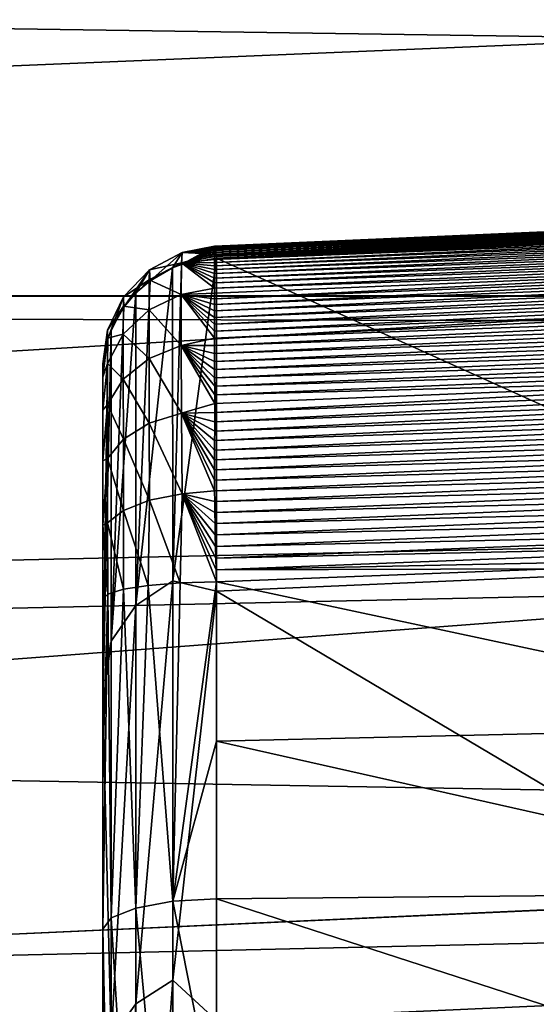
# Model space of a CAD drawing. Header units: millimetres. Extents: x -41 to 9, y -3 to 403.
# Tile 484 of 505: x -26.69 to -25.37, y 370.52 to 373.02. Entities that reach past the tile are written whole.
import ezdxf

# ---------------------------------------------------------------- set-up
doc = ezdxf.new("R2010")
doc.units = ezdxf.units.MM
doc.header["$LTSCALE"] = 81.481481
for name, color, linetype in [('1223', 7, 'CONTINUOUS'), ('1253', 7, 'CONTINUOUS'), ('133', 7, 'CONTINUOUS'), ('134', 7, 'CONTINUOUS'), ('135', 7, 'CONTINUOUS'), ('143', 7, 'CONTINUOUS'), ('155', 7, 'CONTINUOUS'), ('156', 7, 'CONTINUOUS'), ('157', 7, 'CONTINUOUS'), ('158', 7, 'CONTINUOUS')]:
    doc.layers.add(name, color=color, linetype=linetype)

msp = doc.modelspace()

# ---------------------------------------------------------------- linework, layer by layer
at = {"layer": '1223', "linetype": 'Continuous'}
for points in [[(-40.875, 372.3181, 78.6006), (9.125, 374.3833, 75.9808), (-40.875, 374.3836, 75.9803), (-40.875, 372.3181, 78.6006)], [(9.125, 374.3836, 26.0196), (9.125, 372.3172, 23.3984), (-40.875, 374.3835, 26.0196), (9.125, 374.3836, 26.0196)], [(-40.875, 374.3835, 26.0196), (9.125, 372.3172, 23.3984), (-40.875, 372.3175, 23.3988), (-40.875, 374.3835, 26.0196)], [(9.125, 372.3175, 78.6013), (9.125, 374.3833, 75.9808), (-40.875, 372.3181, 78.6006), (9.125, 372.3175, 78.6013)], [(-40.875, 371.2092, 79.8485), (9.125, 372.3175, 78.6013), (-40.875, 372.3181, 78.6006), (-40.875, 371.2092, 79.8485)], [(9.125, 370.052, 81.052), (9.125, 372.3175, 78.6013), (-40.875, 370.052, 81.052), (9.125, 370.052, 81.052)], [(-40.875, 370.052, 81.052), (9.125, 372.3175, 78.6013), (-40.875, 371.2092, 79.8485), (-40.875, 370.052, 81.052)], [(-40.875, 372.3175, 23.3988), (9.125, 372.3172, 23.3984), (-40.875, 370.0523, 20.9482), (-40.875, 372.3175, 23.3988)], [(9.125, 372.3172, 23.3984), (9.125, 370.0518, 20.9477), (-40.875, 370.0523, 20.9482), (9.125, 372.3172, 23.3984)]]:
    msp.add_3dface(points, dxfattribs=at)
at = {"layer": '1253', "linetype": 'Continuous'}
for points in [[(-40.875, 372.2929, 74.264), (-40.875, 374.0605, 71.5893), (-15.675, 373.9791, 71.7234), (-40.875, 372.2929, 74.264)], [(-40.875, 372.2929, 74.264), (-15.675, 373.9791, 71.7234), (-15.675, 372.2318, 74.3485), (-40.875, 372.2929, 74.264)], [(-40.875, 373.204, 29.0561), (-15.675, 372.8372, 28.511), (-15.675, 373.728, 29.8704), (-40.875, 373.204, 29.0561)], [(-40.875, 373.204, 29.0561), (-40.875, 371.33, 26.4547), (-15.675, 372.8372, 28.511), (-40.875, 373.204, 29.0561)], [(-40.875, 371.33, 26.4547), (-15.675, 371.8918, 27.1893), (-15.675, 372.8372, 28.511), (-40.875, 371.33, 26.4547)], [(-40.875, 370.3163, 76.7868), (-40.875, 372.2929, 74.264), (-15.675, 372.2318, 74.3485), (-40.875, 370.3163, 76.7868)], [(-40.875, 370.3163, 76.7868), (-15.675, 372.2318, 74.3485), (-15.675, 370.2828, 76.8262), (-40.875, 370.3163, 76.7868)], [(-40.875, 371.33, 26.4547), (-15.675, 370.8933, 25.9073), (-15.675, 371.8918, 27.1893), (-40.875, 371.33, 26.4547)], [(-40.875, 371.33, 26.4547), (-40.875, 370.3157, 25.2125), (-15.675, 370.8933, 25.9073), (-40.875, 371.33, 26.4547)], [(-40.875, 370.3157, 25.2125), (-15.675, 369.8433, 24.6671), (-15.675, 370.8933, 25.9073), (-40.875, 370.3157, 25.2125)]]:
    msp.add_3dface(points, dxfattribs=at)
at = {"layer": '133', "linetype": 'Continuous'}
for points in [[(-26.1855, 372.4142, 59.22), (-24.475, 371.6414, 62.0028), (-25.3302, 372.4516, 59.1941), (-26.1855, 372.4142, 59.22)], [(-24.475, 371.6414, 62.0028), (-26.1855, 372.4142, 59.22), (-26.1855, 371.5662, 62.0374), (-24.475, 371.6414, 62.0028)], [(-24.475, 370.5512, 64.7427), (-24.475, 371.6414, 62.0028), (-26.1855, 371.5662, 62.0374), (-24.475, 370.5512, 64.7427)], [(-26.1855, 370.4739, 64.7694), (-24.475, 370.5512, 64.7427), (-26.1855, 371.5662, 62.0374), (-26.1855, 370.4739, 64.7694)], [(-24.475, 369.2222, 67.3802), (-24.475, 370.5512, 64.7427), (-26.1855, 370.4739, 64.7694), (-24.475, 369.2222, 67.3802)]]:
    msp.add_3dface(points, dxfattribs=at)
at = {"layer": '134', "linetype": 'Continuous'}
for points in [[(-24.475, 372.517, 58.8599), (-24.475, 372.5145, 58.829), (-26.1906, 372.4406, 58.8843), (-24.475, 372.517, 58.8599)], [(-26.1905, 372.4441, 58.9422), (-24.475, 372.517, 58.8599), (-26.1906, 372.4428, 58.913), (-26.1905, 372.4441, 58.9422)], [(-26.1906, 372.4428, 58.913), (-24.475, 372.517, 58.8599), (-26.1906, 372.4406, 58.8843), (-26.1906, 372.4428, 58.913)], [(-24.475, 372.5145, 58.829), (-24.475, 372.511, 58.798), (-26.1906, 372.4377, 58.856), (-24.475, 372.5145, 58.829)], [(-26.1906, 372.4406, 58.8843), (-24.475, 372.5145, 58.829), (-26.1906, 372.4377, 58.856), (-26.1906, 372.4406, 58.8843)], [(-26.1906, 372.4377, 58.856), (-24.475, 372.511, 58.798), (-26.1905, 372.4339, 58.8279), (-26.1906, 372.4377, 58.856)], [(-24.475, 372.5185, 58.8907), (-24.475, 372.517, 58.8599), (-26.1905, 372.4441, 58.9422), (-24.475, 372.5185, 58.8907)], [(-26.1902, 372.4446, 58.9719), (-24.475, 372.5185, 58.8907), (-26.1905, 372.4441, 58.9422), (-26.1902, 372.4446, 58.9719)], [(-24.475, 372.511, 58.798), (-24.475, 372.5065, 58.7671), (-26.1905, 372.4339, 58.8279), (-24.475, 372.511, 58.798)], [(-24.475, 372.5065, 58.7671), (-24.475, 372.5011, 58.7363), (-26.1905, 372.4294, 58.7999), (-24.475, 372.5065, 58.7671)], [(-26.1905, 372.4339, 58.8279), (-24.475, 372.5065, 58.7671), (-26.1905, 372.4294, 58.7999), (-26.1905, 372.4339, 58.8279)], [(-24.475, 372.5191, 58.9214), (-24.475, 372.5185, 58.8907), (-26.1902, 372.4446, 58.9719), (-24.475, 372.5191, 58.9214)], [(-26.1899, 372.4442, 59.0021), (-24.475, 372.5191, 58.9214), (-26.1902, 372.4446, 58.9719), (-26.1899, 372.4442, 59.0021)], [(-24.475, 372.5187, 58.9521), (-24.475, 372.5191, 58.9214), (-26.1899, 372.4442, 59.0021), (-24.475, 372.5187, 58.9521)], [(-26.1895, 372.4429, 59.0327), (-24.475, 372.5187, 58.9521), (-26.1899, 372.4442, 59.0021), (-26.1895, 372.4429, 59.0327)], [(-24.475, 372.5173, 58.9829), (-24.475, 372.5187, 58.9521), (-26.1895, 372.4429, 59.0327), (-24.475, 372.5173, 58.9829)], [(-26.189, 372.4407, 59.0635), (-24.475, 372.5173, 58.9829), (-26.1895, 372.4429, 59.0327), (-26.189, 372.4407, 59.0635)], [(-24.475, 372.515, 59.0136), (-24.475, 372.5173, 58.9829), (-26.189, 372.4407, 59.0635), (-24.475, 372.515, 59.0136)], [(-26.1884, 372.4375, 59.0945), (-24.475, 372.515, 59.0136), (-26.189, 372.4407, 59.0635), (-26.1884, 372.4375, 59.0945)], [(-24.475, 372.5117, 59.0444), (-24.475, 372.515, 59.0136), (-26.1884, 372.4375, 59.0945), (-24.475, 372.5117, 59.0444)], [(-26.1878, 372.4332, 59.1257), (-24.475, 372.5117, 59.0444), (-26.1884, 372.4375, 59.0945), (-26.1878, 372.4332, 59.1257)], [(-24.475, 372.5075, 59.0753), (-24.475, 372.5117, 59.0444), (-26.1878, 372.4332, 59.1257), (-24.475, 372.5075, 59.0753)], [(-26.1871, 372.428, 59.157), (-24.475, 372.5075, 59.0753), (-26.1878, 372.4332, 59.1257), (-26.1871, 372.428, 59.157)], [(-24.475, 372.5023, 59.1061), (-24.475, 372.5075, 59.0753), (-26.1871, 372.428, 59.157), (-24.475, 372.5023, 59.1061)], [(-26.1863, 372.4216, 59.1885), (-24.475, 372.5023, 59.1061), (-26.1871, 372.428, 59.157), (-26.1863, 372.4216, 59.1885)], [(-24.475, 372.4961, 59.137), (-24.475, 372.5023, 59.1061), (-26.1863, 372.4216, 59.1885), (-24.475, 372.4961, 59.137)], [(-26.1905, 372.4294, 58.7999), (-24.475, 372.5011, 58.7363), (-26.1904, 372.424, 58.7719), (-26.1905, 372.4294, 58.7999)], [(-24.475, 372.4794, 58.6454), (-24.475, 372.4704, 58.616), (-26.1905, 372.4028, 58.6881), (-24.475, 372.4794, 58.6454)], [(-26.1904, 372.4107, 58.7158), (-24.475, 372.4794, 58.6454), (-26.1905, 372.4028, 58.6881), (-26.1904, 372.4107, 58.7158)], [(-24.475, 372.5011, 58.7363), (-24.475, 372.4948, 58.7057), (-26.1904, 372.424, 58.7719), (-24.475, 372.5011, 58.7363)], [(-24.475, 372.4948, 58.7057), (-24.475, 372.4875, 58.6754), (-26.1904, 372.4178, 58.7438), (-24.475, 372.4948, 58.7057)], [(-26.1904, 372.424, 58.7719), (-24.475, 372.4948, 58.7057), (-26.1904, 372.4178, 58.7438), (-26.1904, 372.424, 58.7719)], [(-24.475, 372.4875, 58.6754), (-24.475, 372.4794, 58.6454), (-26.1904, 372.4107, 58.7158), (-24.475, 372.4875, 58.6754)], [(-26.1904, 372.4178, 58.7438), (-24.475, 372.4875, 58.6754), (-26.1904, 372.4107, 58.7158), (-26.1904, 372.4178, 58.7438)], [(-26.1855, 372.4142, 59.22), (-24.475, 372.4961, 59.137), (-26.1863, 372.4216, 59.1885), (-26.1855, 372.4142, 59.22)], [(-24.475, 372.4961, 59.137), (-26.1855, 372.4142, 59.22), (-25.3302, 372.4516, 59.1941), (-24.475, 372.4961, 59.137)], [(-24.475, 372.4704, 58.616), (-24.475, 372.4604, 58.5868), (-26.1905, 372.3942, 58.6607), (-24.475, 372.4704, 58.616)], [(-26.1905, 372.4028, 58.6881), (-24.475, 372.4704, 58.616), (-26.1905, 372.3942, 58.6607), (-26.1905, 372.4028, 58.6881)], [(-24.475, 372.4604, 58.5868), (-24.475, 372.4494, 58.5578), (-26.1905, 372.3847, 58.6335), (-24.475, 372.4604, 58.5868)], [(-26.1905, 372.3942, 58.6607), (-24.475, 372.4604, 58.5868), (-26.1905, 372.3847, 58.6335), (-26.1905, 372.3942, 58.6607)], [(-24.475, 372.4494, 58.5578), (-24.475, 372.4375, 58.529), (-26.1906, 372.3744, 58.6063), (-24.475, 372.4494, 58.5578)], [(-26.1905, 372.3847, 58.6335), (-24.475, 372.4494, 58.5578), (-26.1906, 372.3744, 58.6063), (-26.1905, 372.3847, 58.6335)], [(-26.1906, 372.3744, 58.6063), (-24.475, 372.4375, 58.529), (-26.1906, 372.3631, 58.5791), (-26.1906, 372.3744, 58.6063)], [(-24.475, 372.4375, 58.529), (-24.475, 372.4247, 58.5005), (-26.1906, 372.3631, 58.5791), (-24.475, 372.4375, 58.529)], [(-26.1906, 372.3631, 58.5791), (-24.475, 372.4247, 58.5005), (-26.1906, 372.3509, 58.5518), (-26.1906, 372.3631, 58.5791)], [(-24.475, 372.4247, 58.5005), (-24.475, 372.4109, 58.4724), (-26.1906, 372.3509, 58.5518), (-24.475, 372.4247, 58.5005)], [(-26.1906, 372.3509, 58.5518), (-24.475, 372.4109, 58.4724), (-26.1906, 372.3376, 58.5243), (-26.1906, 372.3509, 58.5518)], [(-24.475, 372.4109, 58.4724), (-24.475, 372.3964, 58.4447), (-26.1906, 372.3376, 58.5243), (-24.475, 372.4109, 58.4724)], [(-26.1906, 372.3376, 58.5243), (-24.475, 372.3964, 58.4447), (-26.1907, 372.3247, 58.4995), (-26.1906, 372.3376, 58.5243)], [(-26.1907, 372.3247, 58.4995), (-24.475, 372.3964, 58.4447), (-26.1907, 372.3107, 58.4745), (-26.1907, 372.3247, 58.4995)], [(-24.475, 372.3964, 58.4447), (-24.475, 372.3811, 58.4176), (-26.1907, 372.3107, 58.4745), (-24.475, 372.3964, 58.4447)], [(-24.475, 372.3811, 58.4176), (-24.475, 372.365, 58.3911), (-26.1907, 372.2957, 58.4493), (-24.475, 372.3811, 58.4176)], [(-26.1907, 372.3107, 58.4745), (-24.475, 372.3811, 58.4176), (-26.1907, 372.2957, 58.4493), (-26.1907, 372.3107, 58.4745)], [(-24.475, 372.365, 58.3911), (-24.475, 372.3481, 58.3653), (-26.1907, 372.2798, 58.4244), (-24.475, 372.365, 58.3911)], [(-26.1907, 372.2957, 58.4493), (-24.475, 372.365, 58.3911), (-26.1907, 372.2798, 58.4244), (-26.1907, 372.2957, 58.4493)], [(-24.475, 372.3481, 58.3653), (-24.475, 372.3305, 58.3401), (-26.1907, 372.2631, 58.3999), (-24.475, 372.3481, 58.3653)], [(-26.1907, 372.2798, 58.4244), (-24.475, 372.3481, 58.3653), (-26.1907, 372.2631, 58.3999), (-26.1907, 372.2798, 58.4244)], [(-24.475, 372.3305, 58.3401), (-24.475, 372.3119, 58.3152), (-26.1907, 372.2458, 58.376), (-24.475, 372.3305, 58.3401)], [(-26.1907, 372.2631, 58.3999), (-24.475, 372.3305, 58.3401), (-26.1907, 372.2458, 58.376), (-26.1907, 372.2631, 58.3999)], [(-24.475, 372.3119, 58.3152), (-24.475, 372.2925, 58.2909), (-26.1907, 372.228, 58.3529), (-24.475, 372.3119, 58.3152)], [(-26.1907, 372.2458, 58.376), (-24.475, 372.3119, 58.3152), (-26.1907, 372.228, 58.3529), (-26.1907, 372.2458, 58.376)], [(-24.475, 372.2925, 58.2909), (-24.475, 372.2723, 58.267), (-26.1907, 372.2099, 58.3308), (-24.475, 372.2925, 58.2909)], [(-26.1907, 372.228, 58.3529), (-24.475, 372.2925, 58.2909), (-26.1907, 372.2099, 58.3308), (-26.1907, 372.228, 58.3529)], [(-24.475, 372.2723, 58.267), (-24.475, 372.2513, 58.2438), (-26.1907, 372.1918, 58.3099), (-24.475, 372.2723, 58.267)], [(-26.1907, 372.2099, 58.3308), (-24.475, 372.2723, 58.267), (-26.1907, 372.1918, 58.3099), (-26.1907, 372.2099, 58.3308)], [(-26.1907, 372.1918, 58.3099), (-24.475, 372.2513, 58.2438), (-26.1906, 372.1714, 58.2877), (-26.1907, 372.1918, 58.3099)], [(-24.475, 372.2513, 58.2438), (-24.475, 372.2297, 58.2212), (-26.1906, 372.1714, 58.2877), (-24.475, 372.2513, 58.2438)], [(-24.475, 372.2297, 58.2212), (-24.475, 372.2075, 58.1994), (-26.1906, 372.1508, 58.2667), (-24.475, 372.2297, 58.2212)], [(-26.1906, 372.1714, 58.2877), (-24.475, 372.2297, 58.2212), (-26.1906, 372.1508, 58.2667), (-26.1906, 372.1714, 58.2877)], [(-26.1906, 372.1508, 58.2667), (-24.475, 372.2075, 58.1994), (-26.1905, 372.1302, 58.2466), (-26.1906, 372.1508, 58.2667)], [(-24.475, 372.2075, 58.1994), (-24.475, 372.1847, 58.1784), (-26.1905, 372.1302, 58.2466), (-24.475, 372.2075, 58.1994)], [(-26.1905, 372.1302, 58.2466), (-24.475, 372.1847, 58.1784), (-26.1904, 372.1092, 58.2275), (-26.1905, 372.1302, 58.2466)], [(-24.475, 372.1847, 58.1784), (-24.475, 372.1614, 58.1582), (-26.1904, 372.1092, 58.2275), (-24.475, 372.1847, 58.1784)], [(-26.1904, 372.1092, 58.2275), (-24.475, 372.1614, 58.1582), (-26.1903, 372.088, 58.2091), (-26.1904, 372.1092, 58.2275)], [(-24.475, 372.1614, 58.1582), (-24.475, 372.1374, 58.1388), (-26.1903, 372.088, 58.2091), (-24.475, 372.1614, 58.1582)], [(-24.475, 372.1374, 58.1388), (-24.475, 372.1127, 58.1201), (-26.1903, 372.0663, 58.1914), (-24.475, 372.1374, 58.1388)], [(-26.1903, 372.088, 58.2091), (-24.475, 372.1374, 58.1388), (-26.1903, 372.0663, 58.1914), (-26.1903, 372.088, 58.2091)], [(-26.1903, 372.0663, 58.1914), (-24.475, 372.1127, 58.1201), (-26.1902, 372.044, 58.1742), (-26.1903, 372.0663, 58.1914)], [(-26.1902, 372.044, 58.1742), (-24.475, 372.1127, 58.1201), (-26.1902, 372.0211, 58.1576), (-26.1902, 372.044, 58.1742)], [(-24.475, 372.1127, 58.1201), (-24.475, 372.0873, 58.102), (-26.1902, 372.0211, 58.1576), (-24.475, 372.1127, 58.1201)], [(-26.1902, 372.0211, 58.1576), (-24.475, 372.0873, 58.102), (-26.1902, 371.9977, 58.1415), (-26.1902, 372.0211, 58.1576)], [(-24.475, 372.0873, 58.102), (-24.475, 372.0613, 58.0847), (-26.1902, 371.9977, 58.1415), (-24.475, 372.0873, 58.102)], [(-24.475, 372.0613, 58.0847), (-24.475, 372.0347, 58.0682), (-26.1903, 371.974, 58.1263), (-24.475, 372.0613, 58.0847)], [(-26.1902, 371.9977, 58.1415), (-24.475, 372.0613, 58.0847), (-26.1903, 371.974, 58.1263), (-26.1902, 371.9977, 58.1415)], [(-24.475, 372.0347, 58.0682), (-24.475, 372.0077, 58.0525), (-26.1905, 371.9499, 58.1118), (-24.475, 372.0347, 58.0682)], [(-26.1903, 371.974, 58.1263), (-24.475, 372.0347, 58.0682), (-26.1905, 371.9499, 58.1118), (-26.1903, 371.974, 58.1263)], [(-24.475, 372.0077, 58.0525), (-24.475, 371.9803, 58.0376), (-26.1906, 371.9254, 58.098), (-24.475, 372.0077, 58.0525)], [(-26.1905, 371.9499, 58.1118), (-24.475, 372.0077, 58.0525), (-26.1906, 371.9254, 58.098), (-26.1905, 371.9499, 58.1118)], [(-24.475, 371.9803, 58.0376), (-24.475, 371.9525, 58.0237), (-26.1907, 371.9005, 58.0849), (-24.475, 371.9803, 58.0376)], [(-26.1906, 371.9254, 58.098), (-24.475, 371.9803, 58.0376), (-26.1907, 371.9005, 58.0849), (-26.1906, 371.9254, 58.098)], [(-24.475, 371.9525, 58.0237), (-24.475, 371.9246, 58.0108), (-26.1908, 371.8751, 58.0723), (-24.475, 371.9525, 58.0237)], [(-26.1907, 371.9005, 58.0849), (-24.475, 371.9525, 58.0237), (-26.1908, 371.8751, 58.0723), (-26.1907, 371.9005, 58.0849)], [(-26.1908, 371.8751, 58.0723), (-24.475, 371.9246, 58.0108), (-26.1907, 371.849, 58.0604), (-26.1908, 371.8751, 58.0723)], [(-24.475, 371.9246, 58.0108), (-24.475, 371.8963, 57.9988), (-26.1907, 371.849, 58.0604), (-24.475, 371.9246, 58.0108)], [(-26.1907, 371.849, 58.0604), (-24.475, 371.8963, 57.9988), (-26.1905, 371.8222, 58.0491), (-26.1907, 371.849, 58.0604)], [(-24.475, 371.8963, 57.9988), (-24.475, 371.8677, 57.9877), (-26.1905, 371.8222, 58.0491), (-24.475, 371.8963, 57.9988)], [(-26.1905, 371.8222, 58.0491), (-24.475, 371.8677, 57.9877), (-26.1902, 371.7948, 58.0384), (-26.1905, 371.8222, 58.0491)], [(-24.475, 371.8677, 57.9877), (-24.475, 371.8386, 57.9775), (-26.1902, 371.7948, 58.0384), (-24.475, 371.8677, 57.9877)], [(-26.1902, 371.7948, 58.0384), (-24.475, 371.8386, 57.9775), (-26.1898, 371.7669, 58.0284), (-26.1902, 371.7948, 58.0384)], [(-24.475, 371.8386, 57.9775), (-24.475, 371.8092, 57.9681), (-26.1898, 371.7669, 58.0284), (-24.475, 371.8386, 57.9775)], [(-26.1898, 371.7669, 58.0284), (-24.475, 371.8092, 57.9681), (-26.1892, 371.7385, 58.0192), (-26.1898, 371.7669, 58.0284)], [(-24.475, 371.8092, 57.9681), (-24.475, 371.7794, 57.9597), (-26.1892, 371.7385, 58.0192), (-24.475, 371.8092, 57.9681)], [(-26.1892, 371.7385, 58.0192), (-24.475, 371.7794, 57.9597), (-26.1887, 371.7097, 58.0108), (-26.1892, 371.7385, 58.0192)], [(-24.475, 371.7794, 57.9597), (-24.475, 371.7492, 57.9521), (-26.1887, 371.7097, 58.0108), (-24.475, 371.7794, 57.9597)], [(-26.1887, 371.7097, 58.0108), (-24.475, 371.7492, 57.9521), (-26.188, 371.6803, 58.0031), (-26.1887, 371.7097, 58.0108)], [(-24.475, 371.7492, 57.9521), (-24.475, 371.7187, 57.9454), (-26.188, 371.6803, 58.0031), (-24.475, 371.7492, 57.9521)], [(-26.188, 371.6803, 58.0031), (-24.475, 371.7187, 57.9454), (-26.1872, 371.6506, 57.9964), (-26.188, 371.6803, 58.0031)], [(-24.475, 371.7187, 57.9454), (-24.475, 371.6877, 57.9395), (-26.1872, 371.6506, 57.9964), (-24.475, 371.7187, 57.9454)], [(-26.1872, 371.6506, 57.9964), (-24.475, 371.6877, 57.9395), (-26.1864, 371.6205, 57.9905), (-26.1872, 371.6506, 57.9964)], [(-24.475, 371.6877, 57.9395), (-24.475, 371.6563, 57.9346), (-26.1864, 371.6205, 57.9905), (-24.475, 371.6877, 57.9395)], [(-26.1864, 371.6205, 57.9905), (-24.475, 371.6563, 57.9346), (-25.3305, 371.623, 57.9601), (-26.1864, 371.6205, 57.9905)], [(-26.1855, 371.5901, 57.9855), (-26.1864, 371.6205, 57.9905), (-25.3305, 371.623, 57.9601), (-26.1855, 371.5901, 57.9855)]]:
    msp.add_3dface(points, dxfattribs=at)
at = {"layer": '135', "linetype": 'Continuous'}
for points in [[(-24.475, 371.225, 57.8614), (-26.1855, 371.5901, 57.9855), (-25.3305, 371.623, 57.9601), (-24.475, 371.225, 57.8614)], [(-26.1855, 371.5901, 57.9855), (-24.475, 371.225, 57.8614), (-26.1855, 371.1846, 57.9141), (-26.1855, 371.5901, 57.9855)], [(-24.475, 371.225, 57.8614), (-24.475, 370.7995, 57.7615), (-26.1855, 371.1846, 57.9141), (-24.475, 371.225, 57.8614)], [(-26.1855, 371.1846, 57.9141), (-24.475, 370.7995, 57.7615), (-26.1855, 370.784, 57.8192), (-26.1855, 371.1846, 57.9141)], [(-24.475, 370.7995, 57.7615), (-24.475, 370.229, 57.5816), (-26.1855, 370.784, 57.8192), (-24.475, 370.7995, 57.7615)], [(-26.1855, 370.784, 57.8192), (-24.475, 370.229, 57.5816), (-26.1855, 370.2147, 57.6405), (-26.1855, 370.784, 57.8192)]]:
    msp.add_3dface(points, dxfattribs=at)
at = {"layer": '143', "linetype": 'Continuous'}
for points in [[(-26.475, 372.1236, 59.1463), (-26.475, 372.1447, 58.9514), (-26.475, 370.5144, 60.9992), (-26.475, 372.1236, 59.1463)], [(-26.475, 372.1447, 58.9514), (-26.475, 372.1114, 58.7603), (-26.475, 370.5144, 60.9992), (-26.475, 372.1447, 58.9514)], [(-26.475, 371.2807, 61.9451), (-26.475, 372.1236, 59.1463), (-26.475, 370.5144, 60.9992), (-26.475, 371.2807, 61.9451)], [(-26.475, 372.1114, 58.7603), (-26.475, 372.0272, 58.586), (-26.475, 370.5144, 60.9992), (-26.475, 372.1114, 58.7603)], [(-26.475, 372.0272, 58.586), (-26.475, 371.8985, 58.4415), (-26.475, 370.5144, 60.9992), (-26.475, 372.0272, 58.586)], [(-26.475, 371.124, 58.2077), (-26.475, 370.7064, 58.1088), (-26.475, 371.8985, 58.4415), (-26.475, 371.124, 58.2077)], [(-26.475, 371.7348, 58.3375), (-26.475, 371.124, 58.2077), (-26.475, 371.8985, 58.4415), (-26.475, 371.7348, 58.3375)], [(-26.475, 371.8985, 58.4415), (-26.475, 370.7064, 58.1088), (-26.475, 370.5144, 60.9992), (-26.475, 371.8985, 58.4415)], [(-26.475, 371.5467, 58.2822), (-26.475, 371.124, 58.2077), (-26.475, 371.7348, 58.3375), (-26.475, 371.5467, 58.2822)], [(-26.475, 371.2807, 61.9451), (-26.475, 370.5144, 60.9992), (-26.475, 353.7843, 65.4831), (-26.475, 371.2807, 61.9451)], [(-26.475, 370.1986, 64.6501), (-26.475, 371.2807, 61.9451), (-26.475, 353.7843, 65.4831), (-26.475, 370.1986, 64.6501)], [(-26.475, 370.7064, 58.1088), (-26.475, 369.5335, 57.685), (-26.475, 370.5144, 60.9992), (-26.475, 370.7064, 58.1088)]]:
    msp.add_3dface(points, dxfattribs=at)
at = {"layer": '155', "linetype": 'Continuous'}
for points in [[(-26.297, 371.5927, 61.8827), (-26.1855, 372.4142, 59.22), (-26.2746, 372.3979, 59.2159), (-26.297, 371.5927, 61.8827)], [(-26.1855, 371.5662, 62.0374), (-26.1855, 372.4142, 59.22), (-26.297, 371.5927, 61.8827), (-26.1855, 371.5662, 62.0374)], [(-26.297, 371.5927, 61.8827), (-26.2972, 372.3892, 59.2137), (-26.3909, 371.5305, 61.8613), (-26.297, 371.5927, 61.8827)], [(-26.3909, 371.5305, 61.8613), (-26.2972, 372.3892, 59.2137), (-26.3546, 372.3565, 59.2054), (-26.3909, 371.5305, 61.8613)], [(-26.2972, 372.3892, 59.2137), (-26.297, 371.5927, 61.8827), (-26.2746, 372.3979, 59.2159), (-26.2972, 372.3892, 59.2137)], [(-26.3906, 372.3259, 59.1976), (-26.3909, 371.5305, 61.8613), (-26.3546, 372.3565, 59.2054), (-26.3906, 372.3259, 59.1976)], [(-26.3909, 371.5305, 61.8613), (-26.3906, 372.3259, 59.1976), (-26.4532, 371.4396, 61.83), (-26.3909, 371.5305, 61.8613)], [(-26.4532, 371.4396, 61.83), (-26.3906, 372.3259, 59.1976), (-26.4214, 372.2894, 59.1884), (-26.4532, 371.4396, 61.83)], [(-26.4532, 372.2324, 59.1739), (-26.4532, 371.4396, 61.83), (-26.4214, 372.2894, 59.1884), (-26.4532, 372.2324, 59.1739)], [(-26.475, 371.2807, 61.9451), (-26.4532, 372.2324, 59.1739), (-26.4622, 372.2078, 59.1677), (-26.475, 371.2807, 61.9451)], [(-26.475, 371.2807, 61.9451), (-26.4532, 371.4396, 61.83), (-26.4532, 372.2324, 59.1739), (-26.475, 371.2807, 61.9451)], [(-26.475, 372.1236, 59.1463), (-26.475, 371.2807, 61.9451), (-26.4622, 372.2078, 59.1677), (-26.475, 372.1236, 59.1463)], [(-26.3909, 370.5164, 64.4495), (-26.297, 371.5927, 61.8827), (-26.3909, 371.5305, 61.8613), (-26.3909, 370.5164, 64.4495)], [(-26.297, 370.5766, 64.4761), (-26.297, 371.5927, 61.8827), (-26.3909, 370.5164, 64.4495), (-26.297, 370.5766, 64.4761)], [(-26.297, 370.5766, 64.4761), (-26.1855, 371.5662, 62.0374), (-26.297, 371.5927, 61.8827), (-26.297, 370.5766, 64.4761)], [(-26.1855, 370.4739, 64.7694), (-26.1855, 371.5662, 62.0374), (-26.297, 370.5766, 64.4761), (-26.1855, 370.4739, 64.7694)], [(-26.3909, 370.5164, 64.4495), (-26.3909, 371.5305, 61.8613), (-26.4532, 370.4284, 64.4108), (-26.3909, 370.5164, 64.4495)], [(-26.4532, 370.4284, 64.4108), (-26.3909, 371.5305, 61.8613), (-26.4532, 371.4396, 61.83), (-26.4532, 370.4284, 64.4108)], [(-26.475, 371.2807, 61.9451), (-26.4532, 370.4284, 64.4108), (-26.4532, 371.4396, 61.83), (-26.475, 371.2807, 61.9451)], [(-26.475, 371.2807, 61.9451), (-26.475, 370.1986, 64.6501), (-26.4532, 370.4284, 64.4108), (-26.475, 371.2807, 61.9451)], [(-26.297, 369.348, 66.9758), (-26.297, 370.5766, 64.4761), (-26.3909, 369.2902, 66.9444), (-26.297, 369.348, 66.9758)], [(-26.3909, 369.2902, 66.9444), (-26.297, 370.5766, 64.4761), (-26.3909, 370.5164, 64.4495), (-26.3909, 369.2902, 66.9444)], [(-26.297, 369.348, 66.9758), (-26.1855, 370.4739, 64.7694), (-26.297, 370.5766, 64.4761), (-26.297, 369.348, 66.9758)], [(-26.3909, 369.2902, 66.9444), (-26.3909, 370.5164, 64.4495), (-26.4532, 369.2058, 66.8984), (-26.3909, 369.2902, 66.9444)], [(-26.4532, 369.2058, 66.8984), (-26.3909, 370.5164, 64.4495), (-26.4532, 370.4284, 64.4108), (-26.4532, 369.2058, 66.8984)]]:
    msp.add_3dface(points, dxfattribs=at)
at = {"layer": '156', "linetype": 'Continuous'}
for points in [[(-26.3546, 372.3565, 59.2054), (-26.2734, 372.4284, 58.9835), (-26.3558, 372.3843, 58.983), (-26.3546, 372.3565, 59.2054)], [(-26.2734, 372.4284, 58.9835), (-26.2747, 372.4021, 58.7502), (-26.3558, 372.3843, 58.983), (-26.2734, 372.4284, 58.9835)], [(-26.3546, 372.3565, 59.2054), (-26.2972, 372.3892, 59.2137), (-26.2734, 372.4284, 58.9835), (-26.3546, 372.3565, 59.2054)], [(-26.2972, 372.3892, 59.2137), (-26.2746, 372.3979, 59.2159), (-26.2734, 372.4284, 58.9835), (-26.2972, 372.3892, 59.2137)], [(-26.2734, 372.4284, 58.9835), (-26.1904, 372.424, 58.7719), (-26.2747, 372.4021, 58.7502), (-26.2734, 372.4284, 58.9835)], [(-26.2746, 372.3979, 59.2159), (-26.1899, 372.4442, 59.0021), (-26.2734, 372.4284, 58.9835), (-26.2746, 372.3979, 59.2159)], [(-26.1895, 372.4429, 59.0327), (-26.1899, 372.4442, 59.0021), (-26.2746, 372.3979, 59.2159), (-26.1895, 372.4429, 59.0327)], [(-26.189, 372.4407, 59.0635), (-26.1895, 372.4429, 59.0327), (-26.2746, 372.3979, 59.2159), (-26.189, 372.4407, 59.0635)], [(-26.1884, 372.4375, 59.0945), (-26.189, 372.4407, 59.0635), (-26.2746, 372.3979, 59.2159), (-26.1884, 372.4375, 59.0945)], [(-26.1878, 372.4332, 59.1257), (-26.1884, 372.4375, 59.0945), (-26.2746, 372.3979, 59.2159), (-26.1878, 372.4332, 59.1257)], [(-26.1871, 372.428, 59.157), (-26.1878, 372.4332, 59.1257), (-26.2746, 372.3979, 59.2159), (-26.1871, 372.428, 59.157)], [(-26.1863, 372.4216, 59.1885), (-26.1871, 372.428, 59.157), (-26.2746, 372.3979, 59.2159), (-26.1863, 372.4216, 59.1885)], [(-26.1902, 372.4446, 58.9719), (-26.1905, 372.4441, 58.9422), (-26.2734, 372.4284, 58.9835), (-26.1902, 372.4446, 58.9719)], [(-26.1899, 372.4442, 59.0021), (-26.1902, 372.4446, 58.9719), (-26.2734, 372.4284, 58.9835), (-26.1899, 372.4442, 59.0021)], [(-26.1905, 372.4441, 58.9422), (-26.1906, 372.4428, 58.913), (-26.2734, 372.4284, 58.9835), (-26.1905, 372.4441, 58.9422)], [(-26.1906, 372.4428, 58.913), (-26.1906, 372.4406, 58.8843), (-26.2734, 372.4284, 58.9835), (-26.1906, 372.4428, 58.913)], [(-26.1906, 372.4406, 58.8843), (-26.1906, 372.4377, 58.856), (-26.2734, 372.4284, 58.9835), (-26.1906, 372.4406, 58.8843)], [(-26.1906, 372.4377, 58.856), (-26.1905, 372.4339, 58.8279), (-26.2734, 372.4284, 58.9835), (-26.1906, 372.4377, 58.856)], [(-26.1905, 372.4339, 58.8279), (-26.1905, 372.4294, 58.7999), (-26.2734, 372.4284, 58.9835), (-26.1905, 372.4339, 58.8279)], [(-26.1905, 372.4294, 58.7999), (-26.1904, 372.424, 58.7719), (-26.2734, 372.4284, 58.9835), (-26.1905, 372.4294, 58.7999)], [(-26.2747, 372.4021, 58.7502), (-26.2754, 372.3216, 58.5301), (-26.3567, 372.3591, 58.7603), (-26.2747, 372.4021, 58.7502)], [(-26.3558, 372.3843, 58.983), (-26.2747, 372.4021, 58.7502), (-26.3567, 372.3591, 58.7603), (-26.3558, 372.3843, 58.983)], [(-26.2747, 372.4021, 58.7502), (-26.1906, 372.3376, 58.5243), (-26.2754, 372.3216, 58.5301), (-26.2747, 372.4021, 58.7502)], [(-26.1904, 372.424, 58.7719), (-26.1904, 372.4178, 58.7438), (-26.2747, 372.4021, 58.7502), (-26.1904, 372.424, 58.7719)], [(-26.1904, 372.4178, 58.7438), (-26.1904, 372.4107, 58.7158), (-26.2747, 372.4021, 58.7502), (-26.1904, 372.4178, 58.7438)], [(-26.1904, 372.4107, 58.7158), (-26.1905, 372.4028, 58.6881), (-26.2747, 372.4021, 58.7502), (-26.1904, 372.4107, 58.7158)], [(-26.1905, 372.4028, 58.6881), (-26.1905, 372.3942, 58.6607), (-26.2747, 372.4021, 58.7502), (-26.1905, 372.4028, 58.6881)], [(-26.1906, 372.3509, 58.5518), (-26.1906, 372.3376, 58.5243), (-26.2747, 372.4021, 58.7502), (-26.1906, 372.3509, 58.5518)], [(-26.1906, 372.3631, 58.5791), (-26.1906, 372.3509, 58.5518), (-26.2747, 372.4021, 58.7502), (-26.1906, 372.3631, 58.5791)], [(-26.1906, 372.3744, 58.6063), (-26.1906, 372.3631, 58.5791), (-26.2747, 372.4021, 58.7502), (-26.1906, 372.3744, 58.6063)], [(-26.1905, 372.3847, 58.6335), (-26.1906, 372.3744, 58.6063), (-26.2747, 372.4021, 58.7502), (-26.1905, 372.3847, 58.6335)], [(-26.1905, 372.3942, 58.6607), (-26.1905, 372.3847, 58.6335), (-26.2747, 372.4021, 58.7502), (-26.1905, 372.3942, 58.6607)], [(-26.1855, 372.4142, 59.22), (-26.1863, 372.4216, 59.1885), (-26.2746, 372.3979, 59.2159), (-26.1855, 372.4142, 59.22)], [(-26.3558, 372.3843, 58.983), (-26.3567, 372.3591, 58.7603), (-26.4221, 372.3151, 58.9824), (-26.3558, 372.3843, 58.983)], [(-26.4214, 372.2894, 59.1884), (-26.3558, 372.3843, 58.983), (-26.4221, 372.3151, 58.9824), (-26.4214, 372.2894, 59.1884)], [(-26.4214, 372.2894, 59.1884), (-26.3906, 372.3259, 59.1976), (-26.3558, 372.3843, 58.983), (-26.4214, 372.2894, 59.1884)], [(-26.3906, 372.3259, 59.1976), (-26.3546, 372.3565, 59.2054), (-26.3558, 372.3843, 58.983), (-26.3906, 372.3259, 59.1976)], [(-26.3567, 372.3591, 58.7603), (-26.3571, 372.2821, 58.5501), (-26.4225, 372.2918, 58.7761), (-26.3567, 372.3591, 58.7603)], [(-26.4221, 372.3151, 58.9824), (-26.3567, 372.3591, 58.7603), (-26.4225, 372.2918, 58.7761), (-26.4221, 372.3151, 58.9824)], [(-26.3567, 372.3591, 58.7603), (-26.2754, 372.3216, 58.5301), (-26.3571, 372.2821, 58.5501), (-26.3567, 372.3591, 58.7603)], [(-26.1906, 372.3376, 58.5243), (-26.1907, 372.3247, 58.4995), (-26.2754, 372.3216, 58.5301), (-26.1906, 372.3376, 58.5243)], [(-26.4622, 372.2078, 59.1677), (-26.4221, 372.3151, 58.9824), (-26.4625, 372.2308, 58.9816), (-26.4622, 372.2078, 59.1677)], [(-26.4221, 372.3151, 58.9824), (-26.4225, 372.2918, 58.7761), (-26.4625, 372.2308, 58.9816), (-26.4221, 372.3151, 58.9824)], [(-26.4622, 372.2078, 59.1677), (-26.4532, 372.2324, 59.1739), (-26.4221, 372.3151, 58.9824), (-26.4622, 372.2078, 59.1677)], [(-26.4532, 372.2324, 59.1739), (-26.4214, 372.2894, 59.1884), (-26.4221, 372.3151, 58.9824), (-26.4532, 372.2324, 59.1739)], [(-26.2754, 372.3216, 58.5301), (-26.2754, 372.1918, 58.3357), (-26.3571, 372.2821, 58.5501), (-26.2754, 372.3216, 58.5301)], [(-26.1907, 372.3247, 58.4995), (-26.1907, 372.3107, 58.4745), (-26.2754, 372.3216, 58.5301), (-26.1907, 372.3247, 58.4995)], [(-26.2754, 372.3216, 58.5301), (-26.1907, 372.2099, 58.3308), (-26.2754, 372.1918, 58.3357), (-26.2754, 372.3216, 58.5301)], [(-26.1907, 372.228, 58.3529), (-26.1907, 372.2099, 58.3308), (-26.2754, 372.3216, 58.5301), (-26.1907, 372.228, 58.3529)], [(-26.1907, 372.2458, 58.376), (-26.1907, 372.228, 58.3529), (-26.2754, 372.3216, 58.5301), (-26.1907, 372.2458, 58.376)], [(-26.1907, 372.2631, 58.3999), (-26.1907, 372.2458, 58.376), (-26.2754, 372.3216, 58.5301), (-26.1907, 372.2631, 58.3999)], [(-26.1907, 372.2798, 58.4244), (-26.1907, 372.2631, 58.3999), (-26.2754, 372.3216, 58.5301), (-26.1907, 372.2798, 58.4244)], [(-26.1907, 372.2957, 58.4493), (-26.1907, 372.2798, 58.4244), (-26.2754, 372.3216, 58.5301), (-26.1907, 372.2957, 58.4493)], [(-26.1907, 372.3107, 58.4745), (-26.1907, 372.2957, 58.4493), (-26.2754, 372.3216, 58.5301), (-26.1907, 372.3107, 58.4745)], [(-26.4225, 372.2918, 58.7761), (-26.4227, 372.2204, 58.5814), (-26.4626, 372.2099, 58.7952), (-26.4225, 372.2918, 58.7761)], [(-26.4625, 372.2308, 58.9816), (-26.4225, 372.2918, 58.7761), (-26.4626, 372.2099, 58.7952), (-26.4625, 372.2308, 58.9816)], [(-26.4225, 372.2918, 58.7761), (-26.3571, 372.2821, 58.5501), (-26.4227, 372.2204, 58.5814), (-26.4225, 372.2918, 58.7761)], [(-26.3571, 372.2821, 58.5501), (-26.3571, 372.1582, 58.3644), (-26.4227, 372.2204, 58.5814), (-26.3571, 372.2821, 58.5501)], [(-26.3571, 372.2821, 58.5501), (-26.2754, 372.1918, 58.3357), (-26.3571, 372.1582, 58.3644), (-26.3571, 372.2821, 58.5501)], [(-26.475, 372.1236, 59.1463), (-26.4622, 372.2078, 59.1677), (-26.4625, 372.2308, 58.9816), (-26.475, 372.1236, 59.1463)], [(-26.475, 372.1447, 58.9514), (-26.4625, 372.2308, 58.9816), (-26.4626, 372.2099, 58.7952), (-26.475, 372.1447, 58.9514)], [(-26.475, 372.1447, 58.9514), (-26.475, 372.1236, 59.1463), (-26.4625, 372.2308, 58.9816), (-26.475, 372.1447, 58.9514)], [(-26.475, 372.1114, 58.7603), (-26.4626, 372.2099, 58.7952), (-26.4626, 372.1456, 58.6193), (-26.475, 372.1114, 58.7603)], [(-26.475, 372.1114, 58.7603), (-26.475, 372.1447, 58.9514), (-26.4626, 372.2099, 58.7952), (-26.475, 372.1114, 58.7603)], [(-26.4227, 372.2204, 58.5814), (-26.4227, 372.1057, 58.4094), (-26.4626, 372.1456, 58.6193), (-26.4227, 372.2204, 58.5814)], [(-26.4626, 372.2099, 58.7952), (-26.4227, 372.2204, 58.5814), (-26.4626, 372.1456, 58.6193), (-26.4626, 372.2099, 58.7952)], [(-26.4227, 372.2204, 58.5814), (-26.3571, 372.1582, 58.3644), (-26.4227, 372.1057, 58.4094), (-26.4227, 372.2204, 58.5814)], [(-26.1907, 372.2099, 58.3308), (-26.1907, 372.1918, 58.3099), (-26.2754, 372.1918, 58.3357), (-26.1907, 372.2099, 58.3308)], [(-26.2754, 372.1918, 58.3357), (-26.2747, 372.0195, 58.1769), (-26.3571, 372.1582, 58.3644), (-26.2754, 372.1918, 58.3357)], [(-26.2754, 372.1918, 58.3357), (-26.1902, 372.044, 58.1742), (-26.2747, 372.0195, 58.1769), (-26.2754, 372.1918, 58.3357)], [(-26.1903, 372.0663, 58.1914), (-26.1902, 372.044, 58.1742), (-26.2754, 372.1918, 58.3357), (-26.1903, 372.0663, 58.1914)], [(-26.1903, 372.088, 58.2091), (-26.1903, 372.0663, 58.1914), (-26.2754, 372.1918, 58.3357), (-26.1903, 372.088, 58.2091)], [(-26.1904, 372.1092, 58.2275), (-26.1903, 372.088, 58.2091), (-26.2754, 372.1918, 58.3357), (-26.1904, 372.1092, 58.2275)], [(-26.1905, 372.1302, 58.2466), (-26.1904, 372.1092, 58.2275), (-26.2754, 372.1918, 58.3357), (-26.1905, 372.1302, 58.2466)], [(-26.1906, 372.1508, 58.2667), (-26.1905, 372.1302, 58.2466), (-26.2754, 372.1918, 58.3357), (-26.1906, 372.1508, 58.2667)], [(-26.1906, 372.1714, 58.2877), (-26.1906, 372.1508, 58.2667), (-26.2754, 372.1918, 58.3357), (-26.1906, 372.1714, 58.2877)], [(-26.1907, 372.1918, 58.3099), (-26.1906, 372.1714, 58.2877), (-26.2754, 372.1918, 58.3357), (-26.1907, 372.1918, 58.3099)], [(-26.3571, 372.1582, 58.3644), (-26.3567, 371.9937, 58.2128), (-26.4227, 372.1057, 58.4094), (-26.3571, 372.1582, 58.3644)], [(-26.3571, 372.1582, 58.3644), (-26.2747, 372.0195, 58.1769), (-26.3567, 371.9937, 58.2128), (-26.3571, 372.1582, 58.3644)], [(-26.475, 372.0272, 58.586), (-26.4626, 372.1456, 58.6193), (-26.4626, 372.0419, 58.464), (-26.475, 372.0272, 58.586)], [(-26.475, 372.0272, 58.586), (-26.475, 372.1114, 58.7603), (-26.4626, 372.1456, 58.6193), (-26.475, 372.0272, 58.586)], [(-26.4626, 372.1456, 58.6193), (-26.4227, 372.1057, 58.4094), (-26.4626, 372.0419, 58.464), (-26.4626, 372.1456, 58.6193)], [(-26.4227, 372.1057, 58.4094), (-26.4225, 371.9533, 58.2689), (-26.4626, 372.0419, 58.464), (-26.4227, 372.1057, 58.4094)], [(-26.4227, 372.1057, 58.4094), (-26.3567, 371.9937, 58.2128), (-26.4225, 371.9533, 58.2689), (-26.4227, 372.1057, 58.4094)], [(-26.475, 371.8985, 58.4415), (-26.4626, 372.0419, 58.464), (-26.4626, 371.9042, 58.3371), (-26.475, 371.8985, 58.4415)], [(-26.475, 371.8985, 58.4415), (-26.475, 372.0272, 58.586), (-26.4626, 372.0419, 58.464), (-26.475, 371.8985, 58.4415)], [(-26.4626, 372.0419, 58.464), (-26.4225, 371.9533, 58.2689), (-26.4626, 371.9042, 58.3371), (-26.4626, 372.0419, 58.464)], [(-26.1902, 372.044, 58.1742), (-26.1902, 372.0211, 58.1576), (-26.2747, 372.0195, 58.1769), (-26.1902, 372.044, 58.1742)], [(-26.2747, 372.0195, 58.1769), (-26.2734, 371.8142, 58.0633), (-26.3567, 371.9937, 58.2128), (-26.2747, 372.0195, 58.1769)], [(-26.1902, 372.0211, 58.1576), (-26.1902, 371.9977, 58.1415), (-26.2747, 372.0195, 58.1769), (-26.1902, 372.0211, 58.1576)], [(-26.1902, 371.9977, 58.1415), (-26.1903, 371.974, 58.1263), (-26.2747, 372.0195, 58.1769), (-26.1902, 371.9977, 58.1415)], [(-26.2747, 372.0195, 58.1769), (-26.1905, 371.8222, 58.0491), (-26.2734, 371.8142, 58.0633), (-26.2747, 372.0195, 58.1769)], [(-26.1907, 371.849, 58.0604), (-26.1905, 371.8222, 58.0491), (-26.2747, 372.0195, 58.1769), (-26.1907, 371.849, 58.0604)], [(-26.1908, 371.8751, 58.0723), (-26.1907, 371.849, 58.0604), (-26.2747, 372.0195, 58.1769), (-26.1908, 371.8751, 58.0723)], [(-26.1907, 371.9005, 58.0849), (-26.1908, 371.8751, 58.0723), (-26.2747, 372.0195, 58.1769), (-26.1907, 371.9005, 58.0849)], [(-26.1906, 371.9254, 58.098), (-26.1907, 371.9005, 58.0849), (-26.2747, 372.0195, 58.1769), (-26.1906, 371.9254, 58.098)], [(-26.1905, 371.9499, 58.1118), (-26.1906, 371.9254, 58.098), (-26.2747, 372.0195, 58.1769), (-26.1905, 371.9499, 58.1118)], [(-26.1903, 371.974, 58.1263), (-26.1905, 371.9499, 58.1118), (-26.2747, 372.0195, 58.1769), (-26.1903, 371.974, 58.1263)], [(-26.3567, 371.9937, 58.2128), (-26.3558, 371.7977, 58.1041), (-26.4225, 371.9533, 58.2689), (-26.3567, 371.9937, 58.2128)], [(-26.3567, 371.9937, 58.2128), (-26.2734, 371.8142, 58.0633), (-26.3558, 371.7977, 58.1041), (-26.3567, 371.9937, 58.2128)], [(-26.4225, 371.9533, 58.2689), (-26.4221, 371.7717, 58.1683), (-26.4626, 371.9042, 58.3371), (-26.4225, 371.9533, 58.2689)], [(-26.4225, 371.9533, 58.2689), (-26.3558, 371.7977, 58.1041), (-26.4221, 371.7717, 58.1683), (-26.4225, 371.9533, 58.2689)], [(-26.475, 371.7348, 58.3375), (-26.4626, 371.9042, 58.3371), (-26.4625, 371.7401, 58.2465), (-26.475, 371.7348, 58.3375)], [(-26.475, 371.7348, 58.3375), (-26.475, 371.8985, 58.4415), (-26.4626, 371.9042, 58.3371), (-26.475, 371.7348, 58.3375)], [(-26.4626, 371.9042, 58.3371), (-26.4221, 371.7717, 58.1683), (-26.4625, 371.7401, 58.2465), (-26.4626, 371.9042, 58.3371)], [(-26.2734, 371.8142, 58.0633), (-26.2783, 371.5874, 58.0035), (-26.3558, 371.7977, 58.1041), (-26.2734, 371.8142, 58.0633)], [(-26.2734, 371.8142, 58.0633), (-26.1855, 371.5901, 57.9855), (-26.2783, 371.5874, 58.0035), (-26.2734, 371.8142, 58.0633)], [(-26.1905, 371.8222, 58.0491), (-26.1902, 371.7948, 58.0384), (-26.2734, 371.8142, 58.0633), (-26.1905, 371.8222, 58.0491)], [(-26.1864, 371.6205, 57.9905), (-26.1855, 371.5901, 57.9855), (-26.2734, 371.8142, 58.0633), (-26.1864, 371.6205, 57.9905)], [(-26.1872, 371.6506, 57.9964), (-26.1864, 371.6205, 57.9905), (-26.2734, 371.8142, 58.0633), (-26.1872, 371.6506, 57.9964)], [(-26.188, 371.6803, 58.0031), (-26.1872, 371.6506, 57.9964), (-26.2734, 371.8142, 58.0633), (-26.188, 371.6803, 58.0031)], [(-26.1887, 371.7097, 58.0108), (-26.188, 371.6803, 58.0031), (-26.2734, 371.8142, 58.0633), (-26.1887, 371.7097, 58.0108)], [(-26.1892, 371.7385, 58.0192), (-26.1887, 371.7097, 58.0108), (-26.2734, 371.8142, 58.0633), (-26.1892, 371.7385, 58.0192)], [(-26.1898, 371.7669, 58.0284), (-26.1892, 371.7385, 58.0192), (-26.2734, 371.8142, 58.0633), (-26.1898, 371.7669, 58.0284)], [(-26.1902, 371.7948, 58.0384), (-26.1898, 371.7669, 58.0284), (-26.2734, 371.8142, 58.0633), (-26.1902, 371.7948, 58.0384)], [(-26.3558, 371.7977, 58.1041), (-26.3598, 371.5809, 58.0483), (-26.4221, 371.7717, 58.1683), (-26.3558, 371.7977, 58.1041)], [(-26.3598, 371.5809, 58.0483), (-26.3558, 371.7977, 58.1041), (-26.2783, 371.5874, 58.0035), (-26.3598, 371.5809, 58.0483)], [(-26.4221, 371.7717, 58.1683), (-26.4221, 371.5713, 58.1138), (-26.4625, 371.7401, 58.2465), (-26.4221, 371.7717, 58.1683)], [(-26.4221, 371.5713, 58.1138), (-26.4221, 371.7717, 58.1683), (-26.3598, 371.5809, 58.0483), (-26.4221, 371.5713, 58.1138)], [(-26.475, 371.7348, 58.3375), (-26.4625, 371.7401, 58.2465), (-26.4622, 371.5592, 58.1965), (-26.475, 371.7348, 58.3375)], [(-26.475, 371.5467, 58.2822), (-26.475, 371.7348, 58.3375), (-26.4622, 371.5592, 58.1965), (-26.475, 371.5467, 58.2822)], [(-26.4622, 371.5592, 58.1965), (-26.4625, 371.7401, 58.2465), (-26.4221, 371.5713, 58.1138), (-26.4622, 371.5592, 58.1965)]]:
    msp.add_3dface(points, dxfattribs=at)
at = {"layer": '157', "linetype": 'Continuous'}
for points in [[(-26.4221, 371.5713, 58.1138), (-26.3598, 371.5809, 58.0483), (-26.3907, 370.7604, 57.9074), (-26.4221, 371.5713, 58.1138)], [(-26.3907, 370.7604, 57.9074), (-26.3598, 371.5809, 58.0483), (-26.2968, 370.7774, 57.844), (-26.3907, 370.7604, 57.9074)], [(-26.3598, 371.5809, 58.0483), (-26.2783, 371.5874, 58.0035), (-26.2968, 370.7774, 57.844), (-26.3598, 371.5809, 58.0483)], [(-26.1855, 371.5901, 57.9855), (-26.1855, 371.1846, 57.9141), (-26.2968, 370.7774, 57.844), (-26.1855, 371.5901, 57.9855)], [(-26.2783, 371.5874, 58.0035), (-26.1855, 371.5901, 57.9855), (-26.2968, 370.7774, 57.844), (-26.2783, 371.5874, 58.0035)], [(-26.475, 370.7064, 58.1088), (-26.475, 371.124, 58.2077), (-26.4622, 371.5592, 58.1965), (-26.475, 370.7064, 58.1088)], [(-26.475, 370.7064, 58.1088), (-26.4622, 371.5592, 58.1965), (-26.4532, 370.7355, 58.0002), (-26.475, 370.7064, 58.1088)], [(-26.475, 371.124, 58.2077), (-26.475, 371.5467, 58.2822), (-26.4622, 371.5592, 58.1965), (-26.475, 371.124, 58.2077)], [(-26.4622, 371.5592, 58.1965), (-26.4221, 371.5713, 58.1138), (-26.4532, 370.7355, 58.0002), (-26.4622, 371.5592, 58.1965)], [(-26.4532, 370.7355, 58.0002), (-26.4221, 371.5713, 58.1138), (-26.3907, 370.7604, 57.9074), (-26.4532, 370.7355, 58.0002)], [(-26.1855, 371.1846, 57.9141), (-26.1855, 370.784, 57.8192), (-26.2968, 370.7774, 57.844), (-26.1855, 371.1846, 57.9141)]]:
    msp.add_3dface(points, dxfattribs=at)
at = {"layer": '158', "linetype": 'Continuous'}
for points in [[(-26.3907, 370.7604, 57.9074), (-26.2968, 370.7774, 57.844), (-26.2968, 369.7358, 57.4757), (-26.3907, 370.7604, 57.9074)], [(-26.1855, 370.784, 57.8192), (-26.1855, 370.2147, 57.6405), (-26.2968, 370.7774, 57.844), (-26.1855, 370.784, 57.8192)], [(-26.2968, 370.7774, 57.844), (-26.1855, 370.2147, 57.6405), (-26.2968, 369.7358, 57.4757), (-26.2968, 370.7774, 57.844)], [(-26.4532, 370.7355, 58.0002), (-26.3907, 370.7604, 57.9074), (-26.3907, 369.7091, 57.5357), (-26.4532, 370.7355, 58.0002)], [(-26.3907, 370.7604, 57.9074), (-26.2968, 369.7358, 57.4757), (-26.3907, 369.7091, 57.5357), (-26.3907, 370.7604, 57.9074)], [(-26.475, 370.7064, 58.1088), (-26.4532, 370.7355, 58.0002), (-26.4532, 369.6701, 57.6235), (-26.475, 370.7064, 58.1088)], [(-26.4532, 369.6701, 57.6235), (-26.4532, 370.7355, 58.0002), (-26.3907, 369.7091, 57.5357), (-26.4532, 369.6701, 57.6235)], [(-26.475, 369.5335, 57.685), (-26.475, 370.7064, 58.1088), (-26.4532, 369.6701, 57.6235), (-26.475, 369.5335, 57.685)]]:
    msp.add_3dface(points, dxfattribs=at)

doc.saveas('drawing.dxf')
